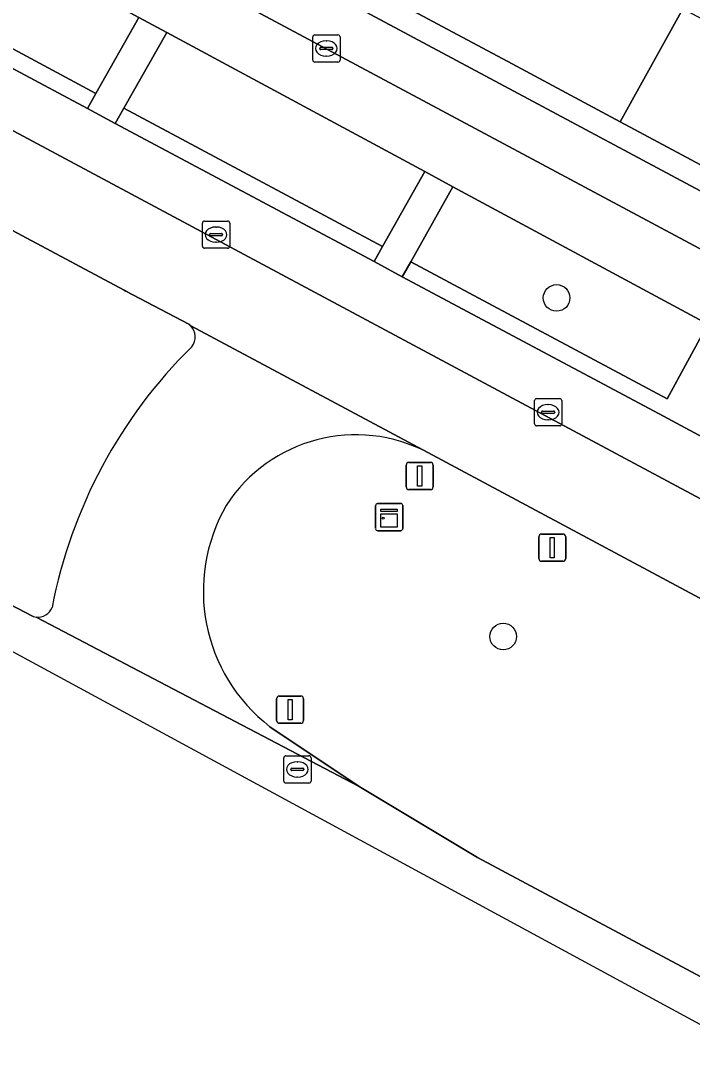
# Model space of a CAD drawing. Extents: x 159489 to 160304, y 383825 to 384531.
# Drawn here: x 159825.35 to 159850, y 383959.37 to 383997.86 of the extents above; entities that cross this region are included whole.
import ezdxf

# ---------------------------------------------------------------- set-up
doc = ezdxf.new("R2010")
doc.units = 0
for name, color, linetype in [('IMGEO_Berm_groen', 7, 'Continuous'), ('IMGEO_Boom', 7, 'Continuous'), ('IMGEO_Fietspad_gesloten', 7, 'Continuous'), ('IMGEO_Groenvoorziening', 7, 'Continuous'), ('IMGEO_Kast', 7, 'Continuous'), ('IMGEO_Kolk', 7, 'Continuous'), ('IMGEO_Lichtmast', 7, 'Continuous'), ('IMGEO_Parkeervlak_open', 7, 'Continuous'), ('IMGEO_Rijbaan_lokaal_gesloten', 7, 'Continuous'), ('IMGEO_Rijbaan_lokaal_open', 7, 'Continuous'), ('IMGEO_Rioolput', 7, 'Continuous'), ('IMGEO_Verkeersbordpaal', 7, 'Continuous'), ('IMGEO_Voetpad_open', 7, 'Continuous')]:
    doc.layers.add(name, color=color, linetype=linetype)

msp = doc.modelspace()

# ---------------------------------------------------------------- linework, layer by layer
at = {"layer": 'IMGEO_Berm_groen'}
for points in [[(159822.471, 383997.491), (159822.833, 383998.026), (159828.108, 383995.204), (159829.683, 383997.995), (159822.806, 384001.705)], [(159831.517, 383986.727), (159829.21, 383987.938), (159829.147, 383987.972), (159817.15, 383994.385)], [(159810.655, 383983.37), (159811.402, 383982.967), (159812.47, 383982.439), (159816.156, 383980.809), (159822.105, 383977.909), (159825.806, 383975.989)], [(159898.39, 383949.315), (159887.722, 383956.4), (159884.338, 383958.42), (159840.297, 383982.009)], [(159834.494, 383971.943), (159837.777, 383969.747), (159842.117, 383967.14), (159893.167, 383939.859), (159893.426, 383939.792)]]:
    msp.add_lwpolyline(points, dxfattribs=at)
for points in [[(159830.705, 383997.444), (159829.131, 383994.657), (159838.631, 383989.576), (159840.185, 383992.33)], [(159850.571, 383986.729), (159841.218, 383991.773), (159839.666, 383989.023), (159849.088, 383983.983)]]:
    msp.add_lwpolyline(points, close=True, dxfattribs=at)
for centre, radius, start, end in [((159831.18, 383986.27), 0.567, 44.5033, 53.6038), ((159831.176, 383986.262), 0.576, 321.0394, 44.7747), ((159844.543, 383972.82), 18.385, 134.6465, 169.0256), ((159837.653, 383976.998), 5.666, 62.1871, 147.1384), ((159838.344, 383976.923), 6.294, 149.9774, 232.2925), ((159825.969, 383976.532), 0.567, 264.4995, 338.0074), ((159825.975, 383976.57), 0.605, 253.835, 264.3549)]:
    msp.add_arc(centre, radius, start, end, dxfattribs=at)
at = {"layer": 'IMGEO_Boom'}
for centre in [(159845.023, 383987.691), (159843.063, 383975.254)]:
    msp.add_circle(centre, 0.489, dxfattribs=at)
at = {"layer": 'IMGEO_Fietspad_gesloten'}
for points in [[(159914.789, 383954.987), (159829.267, 384000.762), (159827.511, 384001.747), (159820.478, 384006.14), (159815.453, 384008.909), (159814.236, 384009.579), (159812.526, 384010.519), (159810.974, 384011.376), (159809.37, 384007.908)], [(159813.988, 383999.816), (159817.026, 383998.148), (159820.176, 384003.31), (159821.912, 384002.251), (159822.806, 384001.705), (159829.683, 383997.995), (159830.705, 383997.444), (159840.185, 383992.33), (159841.218, 383991.773), (159850.571, 383986.729), (159851.529, 383986.212), (159861.157, 383981.018), (159862.126, 383980.496), (159871.712, 383975.325), (159872.663, 383974.812), (159882.211, 383969.662), (159883.198, 383969.129), (159903.154, 383958.333), (159905.121, 383957.34), (159903.021, 383953.284)]]:
    msp.add_lwpolyline(points, dxfattribs=at)
at = {"layer": 'IMGEO_Groenvoorziening'}
msp.add_lwpolyline([(159833.623, 384000.986), (159833.449, 384000.644), (159914.348, 383957.355), (159917.967, 383963.931), (159926.977, 383980.784), (159923.758, 383982.469), (159924.418, 383983.659), (159923.163, 383984.322), (159922.762, 383983.587), (159923.422, 383983.268), (159922.699, 383982), (159926.104, 383980.377), (159914.162, 383958.38), (159910.232, 383960.503), (159906.502, 383962.5), (159847.363, 383994.162), (159843.388, 383996.29), (159837.377, 383999.508), (159836.092, 384000.196)], dxfattribs=at)
at = {"layer": 'IMGEO_Kast'}
for p, q in [((159838.376, 383979.217), (159838.376, 383980.058)), ((159838.376, 383980.058), (159838.376, 383979.217)), ((159838.451, 383980.142), (159839.292, 383980.142)), ((159839.292, 383980.142), (159838.451, 383980.142)), ((159839.376, 383980.067), (159839.376, 383979.226)), ((159839.376, 383979.226), (159839.376, 383980.067)), ((159839.301, 383979.142), (159838.46, 383979.142)), ((159838.46, 383979.142), (159839.301, 383979.142))]:
    msp.add_line(p, q, dxfattribs=at)
for points in [[(159838.571, 383979.932), (159839.171, 383979.932), (159839.171, 383979.847), (159838.571, 383979.847), (159838.571, 383979.932)], [(159838.571, 383979.757), (159839.171, 383979.757), (159839.171, 383979.268), (159838.571, 383979.268), (159838.571, 383979.757)]]:
    msp.add_lwpolyline(points, dxfattribs=at)
msp.add_circle((159838.655, 383979.606), 0.0377, dxfattribs=at)
for centre, start, end in [((159838.454, 383980.064), 92.4484, 184.2845), ((159838.454, 383980.064), 92.4484, 184.2845), ((159839.298, 383980.064), 2.4484, 94.2845), ((159839.298, 383980.064), 2.4484, 94.2845), ((159838.454, 383979.22), 182.4484, 274.2845), ((159838.454, 383979.22), 182.4484, 274.2845), ((159839.298, 383979.22), 272.4484, 4.2845), ((159839.298, 383979.22), 272.4484, 4.2845)]:
    msp.add_arc(centre, 0.0779, start, end, dxfattribs=at)
at = {"layer": 'IMGEO_Kolk'}
for p, q in [((159836.068, 383996.427), (159836.068, 383997.279)), ((159836.143, 383997.353), (159836.995, 383997.353)), ((159836.556, 383997.133), (159836.581, 383997.133)), ((159837.069, 383997.279), (159837.069, 383996.427)), ((159836.327, 383996.847), (159836.327, 383996.859)), ((159836.765, 383996.81), (159836.367, 383996.81)), ((159836.37, 383996.896), (159836.768, 383996.896)), ((159836.811, 383996.859), (159836.811, 383996.847)), ((159836.995, 383996.353), (159836.143, 383996.353)), ((159836.579, 383996.573), (159836.554, 383996.573)), ((159832.016, 383989.59), (159832.016, 383990.442)), ((159832.091, 383990.516), (159832.943, 383990.516)), ((159832.504, 383990.296), (159832.529, 383990.296)), ((159833.017, 383990.442), (159833.017, 383989.59)), ((159832.275, 383990.01), (159832.275, 383990.022)), ((159832.713, 383989.973), (159832.315, 383989.973)), ((159832.318, 383990.059), (159832.716, 383990.059)), ((159832.759, 383990.022), (159832.759, 383990.01)), ((159832.943, 383989.516), (159832.091, 383989.516)), ((159832.527, 383989.736), (159832.502, 383989.736)), ((159844.211, 383983.067), (159844.211, 383983.919)), ((159844.286, 383983.993), (159845.138, 383983.993)), ((159844.699, 383983.773), (159844.724, 383983.773)), ((159845.212, 383983.919), (159845.212, 383983.067)), ((159844.47, 383983.487), (159844.47, 383983.499)), ((159844.908, 383983.45), (159844.51, 383983.45)), ((159844.513, 383983.536), (159844.911, 383983.536)), ((159844.954, 383983.499), (159844.954, 383983.487)), ((159845.138, 383982.993), (159844.286, 383982.993)), ((159844.722, 383983.213), (159844.697, 383983.213))]:
    msp.add_line(p, q, dxfattribs=at)
for points in [[(159836.068, 383996.427), (159836.068, 383997.279)], [(159836.143, 383997.353), (159836.995, 383997.353)], [(159837.069, 383997.279), (159837.069, 383996.427)], [(159836.995, 383996.353), (159836.143, 383996.353)], [(159832.016, 383989.59), (159832.016, 383990.442)], [(159832.091, 383990.516), (159832.943, 383990.516)], [(159833.017, 383990.442), (159833.017, 383989.59)], [(159832.943, 383989.516), (159832.091, 383989.516)], [(159844.211, 383983.067), (159844.211, 383983.919)], [(159844.286, 383983.993), (159845.138, 383983.993)], [(159845.212, 383983.919), (159845.212, 383983.067)], [(159845.138, 383982.993), (159844.286, 383982.993)]]:
    msp.add_lwpolyline(points, dxfattribs=at)
for centre, radius, start, end in [((159836.145, 383997.277), 0.0765, 91.552, 178.448), ((159836.145, 383997.277), 0.0765, 91.552, 178.448), ((159836.993, 383997.277), 0.0765, 1.552, 88.448), ((159836.993, 383997.277), 0.0765, 1.552, 88.448), ((159836.367, 383996.856), 0.0403, 85.8775, 175.7526), ((159836.364, 383996.846), 0.0366, 178.938, 274.7102), ((159836.768, 383996.853), 0.043, 264.8664, 352.4533), ((159836.772, 383996.858), 0.0386, 1.7309, 96.639), ((159836.145, 383996.429), 0.0765, 181.552, 268.448), ((159836.145, 383996.429), 0.0765, 181.552, 268.448), ((159836.993, 383996.429), 0.0765, 271.552, 358.448), ((159836.993, 383996.429), 0.0765, 271.552, 358.448), ((159832.093, 383990.44), 0.0765, 91.552, 178.448), ((159832.093, 383990.44), 0.0765, 91.552, 178.448), ((159832.941, 383990.44), 0.0765, 1.552, 88.448), ((159832.941, 383990.44), 0.0765, 1.552, 88.448), ((159832.315, 383990.019), 0.0403, 85.8775, 175.7526), ((159832.312, 383990.009), 0.0366, 178.938, 274.7102), ((159832.716, 383990.016), 0.043, 264.8664, 352.4533), ((159832.72, 383990.021), 0.0386, 1.7309, 96.639), ((159832.093, 383989.592), 0.0765, 181.552, 268.448), ((159832.093, 383989.592), 0.0765, 181.552, 268.448), ((159832.941, 383989.592), 0.0765, 271.552, 358.448), ((159832.941, 383989.592), 0.0765, 271.552, 358.448), ((159844.288, 383983.917), 0.0765, 91.552, 178.448), ((159844.288, 383983.917), 0.0765, 91.552, 178.448), ((159845.136, 383983.917), 0.0765, 1.552, 88.448), ((159845.136, 383983.917), 0.0765, 1.552, 88.448), ((159844.51, 383983.496), 0.0403, 85.8775, 175.7526), ((159844.507, 383983.486), 0.0366, 178.938, 274.7102), ((159844.911, 383983.493), 0.043, 264.8664, 352.4533), ((159844.915, 383983.498), 0.0386, 1.7309, 96.639), ((159844.288, 383983.069), 0.0765, 181.552, 268.448), ((159844.288, 383983.069), 0.0765, 181.552, 268.448), ((159845.136, 383983.069), 0.0765, 271.552, 358.448), ((159845.136, 383983.069), 0.0765, 271.552, 358.448)]:
    msp.add_arc(centre, radius, start, end, dxfattribs=at)
for centre, major_axis, ratio, start_param, end_param in [((159836.555, 383996.853), (-0.387, 0.002), 0.722429, 4.712389, 7.853982), ((159836.58, 383996.853), (-0.39, 0.002), 0.717154, 1.570796, 4.712389), ((159832.503, 383990.016), (-0.387, 0.002), 0.722429, 4.712389, 7.853982), ((159832.528, 383990.016), (-0.39, 0.002), 0.717154, 1.570796, 4.712389), ((159844.698, 383983.493), (-0.387, 0.002), 0.722429, 4.712389, 7.853982), ((159844.723, 383983.493), (-0.39, 0.002), 0.717154, 1.570796, 4.712389)]:
    msp.add_ellipse(centre, major_axis=major_axis, ratio=ratio, start_param=start_param, end_param=end_param, dxfattribs=at)
at = {"layer": 'IMGEO_Lichtmast'}
for p, q in [((159839.499, 383980.753), (159839.499, 383981.553)), ((159839.499, 383981.553), (159839.499, 383980.753)), ((159839.599, 383981.653), (159840.389, 383981.653)), ((159840.389, 383981.653), (159839.599, 383981.653)), ((159840.489, 383981.553), (159840.489, 383980.753)), ((159840.489, 383980.753), (159840.489, 383981.553)), ((159840.389, 383980.653), (159839.599, 383980.653)), ((159839.599, 383980.653), (159840.389, 383980.653)), ((159834.74, 383972.17), (159834.74, 383972.97)), ((159834.74, 383972.97), (159834.74, 383972.17)), ((159834.84, 383973.07), (159835.63, 383973.07)), ((159835.63, 383973.07), (159834.84, 383973.07)), ((159835.73, 383972.97), (159835.73, 383972.17)), ((159835.73, 383972.17), (159835.73, 383972.97)), ((159835.63, 383972.07), (159834.84, 383972.07)), ((159834.84, 383972.07), (159835.63, 383972.07))]:
    msp.add_line(p, q, dxfattribs=at)
for points in [[(159839.919, 383981.528), (159840.069, 383981.528), (159840.069, 383980.778), (159839.919, 383980.778), (159839.919, 383981.528)], [(159835.16, 383972.945), (159835.31, 383972.945), (159835.31, 383972.195), (159835.16, 383972.195), (159835.16, 383972.945)]]:
    msp.add_lwpolyline(points, dxfattribs=at)
for centre, start, end in [((159839.599, 383981.553), 90, 180), ((159839.599, 383981.553), 90, 180), ((159840.389, 383981.553), 0, 90), ((159840.389, 383981.553), 360, 90), ((159839.599, 383980.753), 180, 270), ((159839.599, 383980.753), 180, 270), ((159840.389, 383980.753), 270, 0), ((159840.389, 383980.753), 270, 0), ((159834.84, 383972.97), 90, 180), ((159834.84, 383972.97), 90, 180), ((159835.63, 383972.97), 0, 90), ((159835.63, 383972.97), 360, 90), ((159834.84, 383972.17), 180, 270), ((159834.84, 383972.17), 180, 270), ((159835.63, 383972.17), 270, 0), ((159835.63, 383972.17), 270, 0)]:
    msp.add_arc(centre, 0.1, start, end, dxfattribs=at)
at = {"layer": 'IMGEO_Parkeervlak_open'}
for points in [[(159886.391, 383963.306), (159881.461, 383965.945), (159880.517, 383966.45), (159870.915, 383971.59), (159869.982, 383972.089), (159860.361, 383977.239), (159859.412, 383977.747), (159849.749, 383982.919), (159848.79, 383983.432), (159839.355, 383988.472), (159838.32, 383989.025), (159828.817, 383994.101), (159827.794, 383994.648), (159822.471, 383997.491)], [(159819.409, 383996.962), (159818.858, 383997.143), (159888.304, 383959.967)]]:
    msp.add_lwpolyline(points, dxfattribs=at)
at = {"layer": 'IMGEO_Rijbaan_lokaal_gesloten'}
for points in [[(159894.038, 383956.983), (159888.304, 383959.967), (159818.858, 383997.143), (159817.026, 383998.148), (159813.988, 383999.816), (159807.388, 384003.387), (159806.748, 384003.729), (159805.35, 384001.759), (159804.829, 384001.025), (159805.338, 384000.752), (159812.369, 383997.007), (159815.473, 383995.315), (159817.15, 383994.385), (159829.147, 383987.972), (159829.21, 383987.938), (159831.517, 383986.727)], [(159840.297, 383982.009), (159831.585, 383986.668)], [(159831.585, 383986.668), (159840.297, 383982.009), (159884.338, 383958.42), (159887.722, 383956.4), (159898.39, 383949.315), (159900.857, 383953.92), (159894.038, 383956.983)], [(159825.806, 383975.989), (159822.105, 383977.909), (159816.156, 383980.809), (159812.47, 383982.439), (159811.402, 383982.967), (159810.655, 383983.37), (159808.942, 383984.326), (159805.834, 383985.948), (159805.451, 383985.323), (159892.323, 383938.219)], [(159825.915, 383975.968), (159837.777, 383969.747), (159834.494, 383971.943)], [(159892.323, 383938.219), (159893.167, 383939.859), (159842.117, 383967.14), (159837.777, 383969.747), (159825.915, 383975.968)]]:
    msp.add_lwpolyline(points, dxfattribs=at)
for centre, radius, start, end in [((159831.18, 383986.27), 0.567, 44.5033, 53.6038), ((159831.176, 383986.262), 0.576, 321.0394, 44.7747), ((159844.543, 383972.82), 18.385, 134.6465, 169.0256), ((159837.653, 383976.998), 5.666, 62.1871, 147.1384), ((159838.344, 383976.923), 6.294, 149.9774, 232.2925), ((159825.969, 383976.532), 0.567, 264.4995, 338.0074), ((159825.975, 383976.57), 0.605, 253.835, 264.3549)]:
    msp.add_arc(centre, radius, start, end, dxfattribs=at)
at = {"layer": 'IMGEO_Rijbaan_lokaal_open'}
for points in [[(159861.206, 383992.151), (159849.659, 383998.303), (159847.363, 383994.162), (159906.502, 383962.5), (159910.232, 383960.503), (159914.616, 383968.515), (159917.813, 383973.681), (159920.243, 383978.197), (159919.935, 383978.4), (159875.621, 384002.213), (159875.904, 384002.74)], [(159834.265, 384001.174), (159835.61, 384000.454), (159836.092, 384000.196), (159837.377, 383999.508), (159843.388, 383996.29), (159847.363, 383994.162), (159849.659, 383998.303), (159848.803, 383998.781)]]:
    msp.add_lwpolyline(points, dxfattribs=at)
at = {"layer": 'IMGEO_Rioolput'}
for p, q in [((159835.003, 383969.949), (159835.003, 383970.801)), ((159835.078, 383970.875), (159835.93, 383970.875)), ((159835.491, 383970.655), (159835.516, 383970.655)), ((159836.004, 383970.801), (159836.004, 383969.949)), ((159835.262, 383970.369), (159835.262, 383970.381)), ((159835.7, 383970.332), (159835.302, 383970.332)), ((159835.305, 383970.418), (159835.703, 383970.418)), ((159835.746, 383970.381), (159835.746, 383970.369)), ((159835.93, 383969.875), (159835.078, 383969.875)), ((159835.514, 383970.095), (159835.489, 383970.095))]:
    msp.add_line(p, q, dxfattribs=at)
for points in [[(159835.003, 383969.949), (159835.003, 383970.801)], [(159835.078, 383970.875), (159835.93, 383970.875)], [(159836.004, 383970.801), (159836.004, 383969.949)], [(159835.93, 383969.875), (159835.078, 383969.875)]]:
    msp.add_lwpolyline(points, dxfattribs=at)
for centre, radius, start, end in [((159835.08, 383970.799), 0.0765, 91.552, 178.448), ((159835.08, 383970.799), 0.0765, 91.552, 178.448), ((159835.928, 383970.799), 0.0765, 1.552, 88.448), ((159835.928, 383970.799), 0.0765, 1.552, 88.448), ((159835.302, 383970.378), 0.0403, 85.8775, 175.7526), ((159835.299, 383970.368), 0.0366, 178.938, 274.7102), ((159835.703, 383970.375), 0.043, 264.8664, 352.4533), ((159835.707, 383970.38), 0.0386, 1.7309, 96.639), ((159835.08, 383969.951), 0.0765, 181.552, 268.448), ((159835.08, 383969.951), 0.0765, 181.552, 268.448), ((159835.928, 383969.951), 0.0765, 271.552, 358.448), ((159835.928, 383969.951), 0.0765, 271.552, 358.448)]:
    msp.add_arc(centre, radius, start, end, dxfattribs=at)
for centre, major_axis, ratio, start_param, end_param in [((159835.49, 383970.375), (-0.387, 0.002), 0.722429, 4.712389, 7.853982), ((159835.515, 383970.375), (-0.39, 0.002), 0.717154, 1.570796, 4.712389)]:
    msp.add_ellipse(centre, major_axis=major_axis, ratio=ratio, start_param=start_param, end_param=end_param, dxfattribs=at)
at = {"layer": 'IMGEO_Verkeersbordpaal'}
for p, q in [((159844.469, 383979.018), (159845.259, 383979.018)), ((159845.259, 383979.018), (159844.469, 383979.018)), ((159844.369, 383978.118), (159844.369, 383978.918)), ((159844.369, 383978.918), (159844.369, 383978.118)), ((159845.359, 383978.918), (159845.359, 383978.118)), ((159845.359, 383978.118), (159845.359, 383978.918)), ((159845.259, 383978.018), (159844.469, 383978.018)), ((159844.469, 383978.018), (159845.259, 383978.018))]:
    msp.add_line(p, q, dxfattribs=at)
msp.add_lwpolyline([(159844.789, 383978.893), (159844.939, 383978.893), (159844.939, 383978.143), (159844.789, 383978.143), (159844.789, 383978.893)], dxfattribs=at)
for centre, start, end in [((159844.469, 383978.918), 90, 180), ((159844.469, 383978.918), 90, 180), ((159845.259, 383978.918), 0, 90), ((159845.259, 383978.918), 360, 90), ((159844.469, 383978.118), 180, 270), ((159844.469, 383978.118), 180, 270), ((159845.259, 383978.118), 270, 0), ((159845.259, 383978.118), 270, 0)]:
    msp.add_arc(centre, 0.1, start, end, dxfattribs=at)
at = {"layer": 'IMGEO_Voetpad_open'}
for points in [[(159833.449, 384000.644), (159832.553, 384001.116), (159829.447, 384002.76), (159821.93, 384007.409), (159820.356, 384008.411), (159816.486, 384010.875), (159816.221, 384011.044), (159815.316, 384011.59), (159814.597, 384012.024), (159814.096, 384012.326), (159812.088, 384013.422), (159810.974, 384011.376), (159812.526, 384010.519), (159814.236, 384009.579), (159815.453, 384008.909), (159820.478, 384006.14), (159827.511, 384001.747), (159829.267, 384000.762), (159914.789, 383954.987)], [(159915.157, 383954.984), (159915.282, 383955.142), (159916.006, 383956.435), (159914.348, 383957.355), (159833.449, 384000.644)], [(159850.571, 383986.729), (159849.088, 383983.983), (159839.666, 383989.023), (159839.355, 383988.472), (159848.79, 383983.432), (159849.749, 383982.919), (159859.412, 383977.747)]]:
    msp.add_lwpolyline(points, dxfattribs=at)
for points in [[(159828.108, 383995.204), (159822.833, 383998.026), (159822.471, 383997.491), (159827.794, 383994.648)], [(159830.705, 383997.444), (159829.683, 383997.995), (159828.108, 383995.204), (159827.794, 383994.648), (159828.817, 383994.101), (159829.131, 383994.657)], [(159838.631, 383989.576), (159829.131, 383994.657), (159828.817, 383994.101), (159838.32, 383989.025)], [(159838.631, 383989.576), (159838.32, 383989.025), (159839.355, 383988.472), (159839.666, 383989.023), (159841.218, 383991.773), (159840.185, 383992.33)]]:
    msp.add_lwpolyline(points, close=True, dxfattribs=at)

doc.saveas('drawing.dxf')
